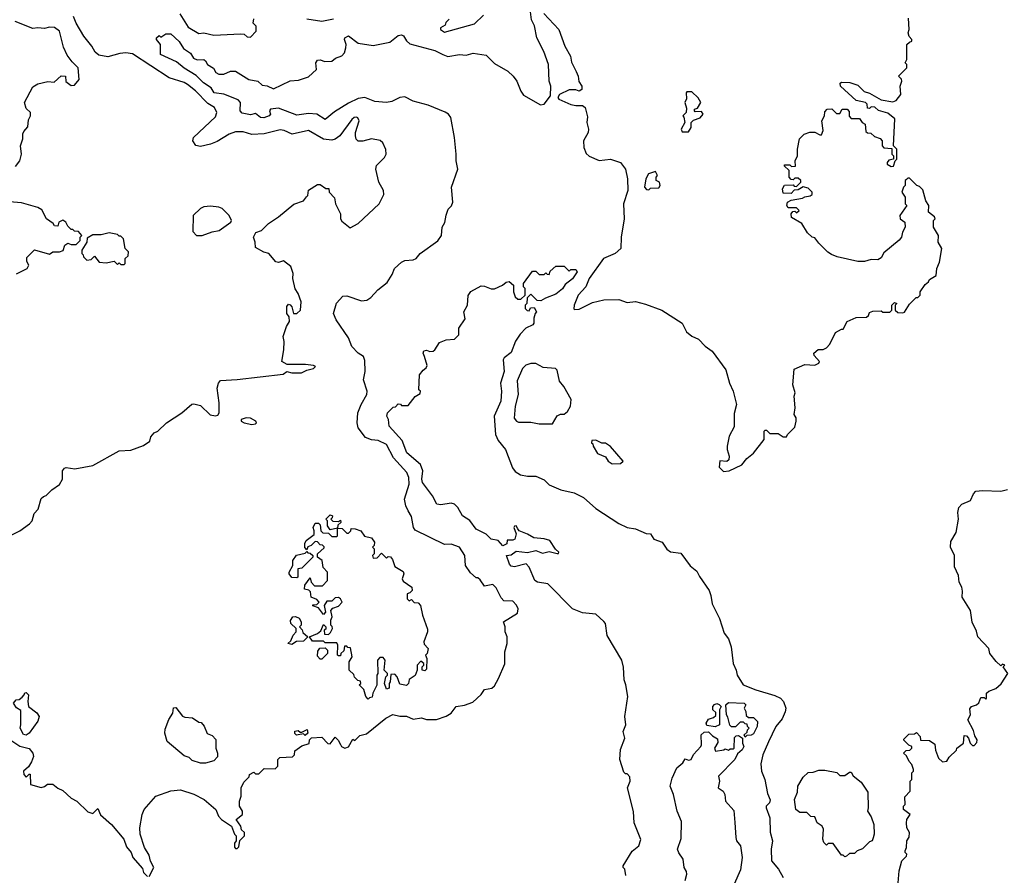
# Model space of a CAD drawing. Extents: x 1793424 to 1900092, y 321114 to 470632.
# Tile 275 of 292: x 1871545 to 1877477, y 417168 to 422325. Entities that reach past the tile are written whole.
import ezdxf

# ---------------------------------------------------------------- set-up
doc = ezdxf.new("R2010")
doc.units = 0

msp = doc.modelspace()

# ---------------------------------------------------------------- linework, layer by layer
at = {"layer": '0CON05XD'}
for points in [[(1871885.8, 422305), (1871868.6, 422345)], [(1872510.6, 422360.6), (1872559.3, 422279.3), (1872625, 422241.4), (1872655, 422245.8), (1872715, 422231.2), (1872875, 422240), (1872897.5, 422237.5), (1872915, 422222.5), (1872935, 422220), (1872970, 422255), (1872970, 422285), (1872952.5, 422305), (1872955, 422330)], [(1874131.7, 422328.3), (1874111.7, 422308.3), (1874108.3, 422291.7), (1874080, 422275), (1874080, 422265), (1874105, 422250), (1874285, 422300), (1874338.3, 422351.7)], [(1874095, 422115.6), (1874125, 422102.5), (1874195, 422115.8), (1874235, 422111.2), (1874277.7, 422122.3), (1874355, 422112), (1874405, 422060), (1874485, 422014.2), (1874518, 421985), (1874540.8, 421955), (1874564.1, 421894.1), (1874580.7, 421870.7), (1874682.3, 421812.3), (1874705, 421816.7), (1874743, 421867), (1874743.9, 421923.9), (1874734.2, 421955), (1874730, 422055), (1874703.6, 422133.6), (1874660, 422215), (1874647, 422287), (1874627.5, 422325), (1874621.7, 422371.7)], [(1874701.7, 422361.7), (1874792.5, 422265), (1874830, 422165), (1874862.5, 422105), (1874868.3, 422068.3), (1874898.3, 422011.7), (1874910, 421985), (1874913, 421953), (1874932.5, 421925), (1874932.5, 421905), (1874915, 421893.3), (1874895, 421902.5), (1874855, 421902.5), (1874796.4, 421873.6), (1874786.7, 421855), (1874793.3, 421845), (1874865, 421814.6), (1874895, 421806.9), (1874935, 421807.5), (1874951.2, 421795), (1874965, 421740), (1874962, 421705), (1874972, 421665), (1874968.8, 421645), (1874941.2, 421595), (1874944.4, 421555), (1874958.3, 421518.3), (1874975, 421502), (1875035, 421476.9), (1875105, 421484), (1875163.6, 421463.6), (1875195, 421423.3), (1875206.9, 421365), (1875208.9, 421295), (1875182.9, 421215), (1875186, 421125), (1875169.2, 421015), (1875165.7, 420945), (1875132.5, 420915), (1875062.8, 420885), (1874975.5, 420765), (1874955.6, 420715), (1874908.6, 420665), (1874886, 420605), (1874882.5, 420582.5), (1874887.5, 420577.5), (1874915, 420580), (1874995, 420621.2), (1875065, 420636), (1875155, 420638), (1875205, 420620), (1875255, 420625.7), (1875315, 420611.2), (1875412.5, 420575), (1875535.6, 420495.6), (1875563, 420443), (1875595, 420416.7), (1875635, 420400), (1875675, 420357.5), (1875716.4, 420326.4), (1875798.8, 420215), (1875821.2, 420135), (1875843.3, 420085), (1875862.5, 420005), (1875849.3, 419950.7), (1875849.3, 419870.7), (1875818.8, 419815), (1875806.4, 419753.6), (1875806.2, 419735), (1875819.4, 419695), (1875817, 419673), (1875805, 419662.5), (1875763.8, 419666.2), (1875758.3, 419628.3), (1875785, 419602.5), (1875820, 419605), (1875895, 419642.5), (1875925, 419680), (1875965, 419712.5), (1876030, 419795), (1876030, 419845), (1876035, 419850), (1876045, 419850), (1876065, 419830), (1876115, 419830), (1876145, 419810), (1876165, 419810), (1876170, 419825), (1876215, 419870), (1876223.3, 419905), (1876222.5, 419925), (1876210, 419945), (1876217.5, 419985), (1876210, 420055), (1876217.5, 420075), (1876202.5, 420125), (1876211.7, 420218.3), (1876275, 420246.2), (1876335, 420242), (1876360, 420255), (1876362.5, 420265), (1876331.7, 420301.7), (1876330, 420315), (1876355, 420337.5), (1876385, 420337.5), (1876405, 420347.5), (1876425, 420370), (1876460.7, 420439.3), (1876495, 420460), (1876505, 420460), (1876530, 420505), (1876585, 420530), (1876647, 420533), (1876658.3, 420541.7), (1876665, 420560), (1876685, 420567.5), (1876735, 420570), (1876745, 420562.5), (1876787, 420563), (1876800, 420575), (1876800, 420605), (1876815, 420620), (1876830, 420615), (1876820, 420605), (1876820, 420575), (1876835, 420560), (1876865, 420557.5), (1876875, 420562.5), (1876905, 420610), (1876945, 420650), (1876955, 420650), (1876970, 420665), (1876970, 420685), (1877000.7, 420729.3), (1877020, 420745), (1877025, 420760), (1877067, 420783), (1877070, 420825), (1877087, 420863), (1877100, 420945), (1877077.5, 420985), (1877080, 421025), (1877050, 421075), (1877050, 421115), (1877060, 421125), (1877057, 421137), (1877020, 421165), (1877022.5, 421205), (1877003.6, 421233.6), (1876985, 421300), (1876965, 421320), (1876950, 421325), (1876905, 421370), (1876895, 421370), (1876888.3, 421361.7), (1876880, 421355), (1876880, 421325), (1876870, 421315), (1876860, 421285), (1876880, 421255), (1876880, 421215), (1876890, 421205), (1876847.5, 421145), (1876850, 421125), (1876877.5, 421105), (1876880, 421075), (1876862.5, 421045), (1876856.7, 421015), (1876843, 420997), (1876750.7, 420919.3), (1876735, 420890), (1876715, 420877.5), (1876675, 420880), (1876635, 420866.7), (1876595, 420866.7), (1876470, 420895), (1876435, 420910), (1876413.6, 420923.6), (1876358.3, 420978.3), (1876335, 421010), (1876320, 421015), (1876290.7, 421040.7), (1876256.4, 421096.4), (1876195, 421132.5), (1876192.5, 421155), (1876201.7, 421168.3), (1876215, 421170), (1876225, 421160), (1876240, 421175), (1876225, 421190), (1876175, 421190), (1876167.5, 421205), (1876170, 421225), (1876193, 421237), (1876261.7, 421248.3), (1876275, 421257.5), (1876307, 421263), (1876318.3, 421271.7), (1876320, 421285), (1876295, 421310), (1876265, 421317.5), (1876235, 421300), (1876211.7, 421298.3), (1876191.7, 421278.3), (1876145, 421280), (1876140, 421305), (1876153, 421327), (1876205, 421330), (1876211.7, 421321.7), (1876225, 421320), (1876250, 421345), (1876250, 421355), (1876235, 421370), (1876215, 421370), (1876205, 421360), (1876191.7, 421361.7), (1876180, 421375), (1876180, 421415), (1876150, 421445), (1876155, 421450), (1876185, 421450), (1876195, 421440), (1876218.3, 421441.7), (1876217.5, 421475), (1876230, 421505), (1876230, 421545), (1876243, 421607), (1876270, 421635), (1876305, 421647.5), (1876335, 421647.5), (1876365, 421630), (1876375, 421630), (1876386.4, 421656.4), (1876377.5, 421715), (1876392.5, 421745), (1876395, 421770), (1876410, 421785), (1876437, 421787), (1876465, 421760), (1876485, 421760), (1876500, 421785), (1876530, 421785), (1876541.7, 421771.7), (1876543, 421743), (1876555, 421730), (1876605, 421730), (1876620, 421705), (1876637.5, 421695), (1876641.7, 421651.7), (1876653, 421643), (1876671.7, 421641.7), (1876695, 421620), (1876728.3, 421608.3), (1876740, 421595), (1876740, 421565), (1876751.7, 421551.7), (1876798.3, 421548.3), (1876800, 421515), (1876810, 421505), (1876810, 421485), (1876781.7, 421478.3), (1876770, 421465), (1876770, 421455), (1876795, 421440), (1876808.3, 421441.7), (1876820, 421475), (1876830, 421485), (1876830, 421545), (1876810, 421565), (1876817, 421727), (1876775, 421762.5), (1876718.3, 421778.3), (1876697, 421797), (1876675, 421800), (1876665, 421790), (1876651.7, 421791.7), (1876650, 421815), (1876640, 421825), (1876585, 421837.5), (1876490, 421925), (1876488.3, 421941.7), (1876495, 421947.5), (1876547, 421947), (1876595, 421930), (1876633, 421893), (1876665, 421882.5), (1876735, 421842.5), (1876805, 421830), (1876825, 421837.5), (1876852.5, 421875), (1876850, 421925), (1876860, 421955), (1876857, 421967), (1876840, 421985), (1876890, 422035), (1876890, 422055), (1876880, 422065), (1876890, 422085), (1876890, 422175), (1876905, 422190), (1876920, 422195), (1876920, 422205), (1876903, 422223), (1876897.5, 422245), (1876902.5, 422265), (1876900, 422335)], [(1871485.8, 419214.2), (1871545, 419243.8), (1871605, 419286.2), (1871620, 419305), (1871632, 419348), (1871656.2, 419375), (1871675, 419440), (1871688.3, 419451.7), (1871705, 419457.5), (1871738.3, 419491.7), (1871785, 419522.5), (1871802.5, 419555), (1871803.6, 419606.4), (1871815, 419622.5), (1871825, 419626.7), (1871877.5, 419617.5), (1871985, 419638), (1872145, 419726), (1872215, 419730), (1872290.7, 419759.3), (1872330, 419785), (1872335, 419810), (1872354.2, 419835.8), (1872377.5, 419845), (1872430, 419895), (1872522.5, 419955), (1872583, 420007), (1872595, 420010), (1872635, 420000), (1872693, 419943), (1872725, 419936.7), (1872738.3, 419941.7), (1872746.7, 419955), (1872747.5, 420015), (1872734.5, 420105), (1872742.5, 420135), (1872755, 420150.3), (1872855, 420155.4), (1873131.8, 420188.2), (1873155, 420204), (1873185, 420196.9), (1873243.6, 420196.4), (1873275, 420212.5), (1873315, 420222.5), (1873326.2, 420235), (1873315, 420241.2), (1873266.2, 420246.2), (1873157.3, 420247.3), (1873123.3, 420265), (1873137.1, 420335), (1873138.8, 420385), (1873132, 420415), (1873152.5, 420475), (1873170, 420505), (1873167.5, 420535), (1873154.3, 420554.3), (1873154.3, 420595.7), (1873165, 420610), (1873175, 420606.7), (1873184.4, 420594.4), (1873193.9, 420553.9), (1873215, 420553.3), (1873237.5, 420575), (1873240, 420625), (1873222.5, 420675), (1873203.6, 420703.6), (1873190, 420765), (1873192.5, 420795), (1873178.3, 420838.3), (1873135, 420872.5), (1873105, 420861.2), (1873087.5, 420865), (1873045, 420916.2), (1873015, 420923.8), (1872965, 420952.5), (1872963.3, 420985), (1872953.3, 421015), (1872968, 421042), (1873001.2, 421055), (1873043.6, 421096.4), (1873105, 421136.2), (1873196.4, 421213.6), (1873255, 421232.5), (1873273.3, 421256.7), (1873280, 421265), (1873285, 421297.5), (1873338.3, 421331.7), (1873355, 421332.5), (1873388.3, 421308.3), (1873408.3, 421308.3), (1873410, 421285), (1873441.7, 421251.7), (1873447.5, 421215), (1873476.7, 421155), (1873477.5, 421125), (1873485, 421110), (1873535, 421070), (1873585, 421096.2), (1873710, 421215), (1873739.3, 421270.7), (1873737.5, 421295), (1873708.8, 421345), (1873690, 421425), (1873693.9, 421446.1), (1873742.5, 421495), (1873752.5, 421515), (1873751.7, 421541.7), (1873733, 421583), (1873716.4, 421596.4), (1873665, 421606.7), (1873613, 421593), (1873583.6, 421593.6), (1873572.5, 421605), (1873567.5, 421625), (1873567.5, 421645), (1873590, 421715), (1873583, 421733), (1873575, 421736.7), (1873560, 421735), (1873545, 421722.5), (1873473.8, 421625), (1873445.7, 421604.3), (1873425, 421598.6), (1873375, 421604.3), (1873285, 421656.4), (1873185.9, 421635.9), (1873137.3, 421657.3), (1873115, 421660.8), (1873017, 421637), (1872942.8, 421632.8), (1872891.7, 421648.3), (1872845, 421648.6), (1872806.7, 421635), (1872735, 421591.4), (1872695, 421574.3), (1872635, 421560.8), (1872606.4, 421566.4), (1872587.5, 421595), (1872591.2, 421615), (1872725, 421738.8), (1872732.2, 421765), (1872718.9, 421795), (1872679.2, 421819.2), (1872605, 421895.6), (1872555, 421933.5), (1872535, 421945.5), (1872444.6, 421974.6), (1872225, 422119.2), (1872185, 422124.3), (1872148.9, 422121.1), (1872075, 422100.4), (1872021.3, 422111.3), (1871999.8, 422129.8), (1871980, 422165), (1871930.8, 422225), (1871885.8, 422305)], [(1871520.7, 421439.3), (1871546.7, 421475), (1871556.7, 421515), (1871550, 421565), (1871563, 421607), (1871563.9, 421636.1), (1871569.3, 421650.7), (1871595, 421680), (1871598.3, 421721.7), (1871610, 421745), (1871610, 421765), (1871585, 421790), (1871573.9, 421826.1), (1871625, 421920), (1871655, 421937.5), (1871715, 421952.5), (1871751.7, 421948.3), (1871795, 421987.5), (1871820, 421985), (1871823, 421953), (1871855, 421927.5), (1871875, 421930), (1871902.5, 421965), (1871897.5, 422035), (1871860.7, 422070.7), (1871831.7, 422111.7), (1871809.5, 422159.5), (1871785.5, 422255), (1871755, 422277.1), (1871725, 422280), (1871695, 422272), (1871655, 422276.2), (1871625, 422271.2), (1871517.5, 422315)], [(1873275, 422330), (1873365, 422316), (1873435, 422330)], [(1872325, 417160), (1872352.5, 417215), (1872333, 417253), (1872325, 417290), (1872296.7, 417335), (1872271.2, 417415), (1872268, 417455), (1872282, 417535), (1872294.4, 417565.6), (1872365.9, 417644.1), (1872455, 417678), (1872513.9, 417683.9), (1872595, 417657.5), (1872655.8, 417625.8), (1872727.5, 417565), (1872743.3, 417525), (1872760, 417505), (1872820, 417465), (1872840, 417415), (1872850, 417405), (1872850, 417375), (1872838.3, 417361.7), (1872838.3, 417338.3), (1872845, 417330), (1872855, 417330), (1872865, 417340), (1872871.7, 417378.3), (1872900, 417405), (1872900, 417425), (1872881.7, 417441.7), (1872877.5, 417465), (1872850, 417505), (1872887.5, 417535), (1872887.5, 417555), (1872870, 417585), (1872870, 417615), (1872880, 417645), (1872880, 417695), (1872895, 417730), (1872928.3, 417761.7), (1872930, 417775), (1872955, 417790), (1872965, 417780), (1872985, 417780), (1873018.3, 417811.7), (1873085, 417810), (1873100, 417825), (1873100, 417865), (1873111.7, 417878.3), (1873188.3, 417881.7), (1873200, 417895), (1873201.7, 417918.3), (1873245, 417947.5), (1873288.3, 417961.7), (1873290, 417985), (1873303, 417997), (1873365, 418000), (1873401.7, 417961.7), (1873415, 417960), (1873445, 418000), (1873463, 417983), (1873476.7, 417956.7), (1873483.6, 417943.6), (1873503.6, 417933.6), (1873525, 417942.5), (1873551.7, 417988.3), (1873565, 417980), (1873595, 418010), (1873635, 418020), (1873750, 418115), (1873793, 418137), (1873835, 418127.5), (1873875, 418127.5), (1873915, 418110), (1873965, 418117.5), (1873995, 418107.5), (1874055, 418107.5), (1874115, 418127.5), (1874143.9, 418146.1), (1874173.9, 418186.1), (1874225, 418192.5), (1874275, 418212.5), (1874325, 418257.5), (1874345, 418287.5), (1874390, 418295), (1874405, 418310), (1874430, 418355), (1874467, 418443), (1874467.5, 418515), (1874482.5, 418565), (1874482.5, 418605), (1874470, 418635), (1874470, 418665), (1874460, 418695), (1874543, 418747), (1874547.5, 418775), (1874537, 418797), (1874515, 418820), (1874461.7, 418821.7), (1874445, 418840), (1874415, 418900), (1874395, 418920), (1874345, 418910), (1874318.3, 418948.3), (1874305, 418960), (1874295, 418960), (1874260.5, 418990.5), (1874230, 419035), (1874227.5, 419095), (1874195, 419146.2), (1874145, 419163.8), (1874105, 419162.5), (1873928.3, 419248.3), (1873917.5, 419265), (1873905, 419330), (1873886.2, 419365), (1873871.2, 419395), (1873862.5, 419435), (1873890.6, 419525), (1873888.9, 419565), (1873877.1, 419595), (1873796.7, 419685), (1873754, 419765), (1873705, 419789.4), (1873665, 419792), (1873627.7, 419807.7), (1873584.2, 419865), (1873578, 419895), (1873582, 419955), (1873602, 420005), (1873636.2, 420065), (1873638.8, 420085), (1873616.2, 420155), (1873626, 420205), (1873625, 420270), (1873616.2, 420295), (1873585, 420316), (1873546.2, 420355), (1873525, 420406.7), (1873452, 420515), (1873435.8, 420555), (1873454.5, 420615.5), (1873492.4, 420657.6), (1873515, 420661.2), (1873605, 420630), (1873635.9, 420634.1), (1873659.5, 420650.5), (1873702.3, 420697.7), (1873759.3, 420740.7), (1873788.3, 420788.3), (1873803.3, 420825), (1873845.9, 420864.1), (1873865.8, 420874.2), (1873915, 420877.5), (1873933.3, 420885), (1873957.5, 420915), (1874065, 420992.5), (1874086.4, 421023.6), (1874090, 421075), (1874107, 421103), (1874113.6, 421146.4), (1874126.4, 421183.6), (1874146.1, 421203.9), (1874153.8, 421225), (1874145.7, 421315), (1874184.4, 421425), (1874173.7, 421473.7), (1874175.3, 421514.7), (1874163.8, 421615), (1874142.9, 421735), (1874128.9, 421755), (1874108, 421768), (1874005, 421810), (1873915, 421834.5), (1873865, 421859.2), (1873835, 421856), (1873787.4, 421832.6), (1873755, 421825.6), (1873685, 421832.2), (1873625, 421855.6), (1873585, 421850), (1873525, 421820.9), (1873440.7, 421769.3), (1873385, 421724.3), (1873335, 421755.8), (1873285, 421760), (1873215, 421749.2), (1873105, 421791.9), (1873056.7, 421785), (1873050, 421775), (1873056, 421755), (1873048.8, 421745), (1873015, 421734), (1872996.4, 421736.4), (1872965, 421760), (1872935, 421752), (1872885, 421761.4), (1872874.2, 421775), (1872876, 421825), (1872861.7, 421841.7), (1872775, 421876.7), (1872717.5, 421885), (1872698.8, 421915), (1872651.4, 421945), (1872608.2, 421988.2), (1872535, 422031.9), (1872490, 422070), (1872393.3, 422115), (1872392.5, 422175), (1872370, 422205), (1872370, 422215), (1872385, 422230), (1872395, 422220), (1872425, 422240), (1872455, 422240), (1872505, 422193.3), (1872531.7, 422151.7), (1872575, 422123.3), (1872592.5, 422092.5), (1872615, 422082.5), (1872655, 422086), (1872665, 422076.7), (1872676.2, 422055), (1872712.7, 422032.7), (1872727.6, 422007.6), (1872745, 421995.8), (1872775, 421995.8), (1872815, 422014.2), (1872844.1, 422014.1), (1872924.6, 421964.6), (1872978.8, 421955), (1873005, 421929.4), (1873035, 421925.6), (1873075, 421908.5), (1873175, 421957.1), (1873225, 421960.9), (1873285, 421980), (1873333.3, 422025), (1873330, 422065), (1873339.3, 422080.7), (1873355, 422083.3), (1873383.3, 422073.3), (1873425, 422074.4), (1873446.6, 422093.4), (1873485, 422106.2), (1873501.2, 422125), (1873508.8, 422155), (1873511.2, 422175), (1873501.4, 422205), (1873504.2, 422215), (1873525, 422228.6), (1873584.2, 422184.2), (1873675, 422170), (1873775, 422189.2), (1873825, 422229.2), (1873845, 422234), (1873857, 422227), (1873875, 422196.7), (1873895, 422180), (1874045, 422139.5), (1874095, 422115.6)], [(1875575, 421650), (1875590, 421675), (1875590, 421705), (1875605, 421720), (1875645, 421732.5), (1875662.5, 421755), (1875651.7, 421771.7), (1875615, 421770), (1875610, 421775), (1875610, 421785), (1875628.3, 421791.7), (1875647.5, 421825), (1875633, 421853), (1875595, 421890), (1875565, 421890), (1875560, 421885), (1875561.7, 421848.3), (1875552.5, 421825), (1875561.7, 421791.7), (1875560, 421765), (1875540, 421745), (1875547, 421737), (1875552.5, 421705), (1875530, 421665), (1875535, 421650), (1875575, 421650)], [(1875335, 421300), (1875345, 421310), (1875395, 421312.5), (1875402.5, 421325), (1875400, 421345), (1875380, 421355), (1875380, 421375), (1875387.5, 421385), (1875375, 421410), (1875333.6, 421396.4), (1875317.5, 421365), (1875310, 421315), (1875321.7, 421301.7), (1875335, 421300)], [(1871898.3, 421048.3), (1871875, 421050), (1871865, 421060), (1871855, 421060), (1871835, 421080), (1871823.9, 421103.9), (1871805, 421116.7), (1871780, 421105), (1871775, 421080), (1871755, 421082.5), (1871746.4, 421096.4), (1871707.5, 421125), (1871679.3, 421179.3), (1871655, 421192.5), (1871555, 421221.2), (1871459.5, 421229.5)], [(1872645, 421023.3), (1872705, 421046.7), (1872745.9, 421054.1), (1872816.7, 421105), (1872821.2, 421115), (1872806.4, 421145), (1872765, 421186.2), (1872745, 421195.4), (1872695, 421201.2), (1872653.9, 421196.1), (1872635, 421187.5), (1872590, 421145), (1872588.3, 421048.3), (1872610, 421025), (1872645, 421023.3)], [(1871525, 420792.5), (1871590, 420825), (1871600, 420845), (1871588.3, 420868.3), (1871588.3, 420891.7), (1871635, 420937.5), (1871725, 420912.5), (1871745, 420926.2), (1871784.3, 420925.7), (1871806.7, 420933.3), (1871817.5, 420965), (1871835, 420977.5), (1871855, 420970), (1871885, 420970), (1871910, 420995), (1871910, 421015), (1871920, 421025), (1871898.3, 421048.3)], [(1872175, 420850), (1872180, 420855), (1872180, 420885), (1872198.3, 420901.7), (1872200, 420925), (1872180, 420945), (1872170, 421005), (1872155, 421020), (1872145, 421020), (1872135, 421030), (1872085, 421040), (1872035, 421027.5), (1871985, 421027.5), (1871951.7, 421008.3), (1871950, 420985), (1871920, 420935), (1871920, 420915), (1871928.3, 420908.3), (1871930, 420895), (1871950, 420875), (1871975, 420880), (1871995, 420900), (1872023, 420863), (1872065, 420860), (1872115, 420870), (1872135, 420850), (1872145, 420860), (1872155, 420850), (1872175, 420850)], [(1875196.7, 417166.7), (1875190, 417205), (1875180, 417215), (1875180, 417225), (1875235, 417312.5), (1875274, 417346), (1875286.1, 417383.9), (1875246.7, 417485), (1875243, 417553), (1875207.5, 417695), (1875222.5, 417735), (1875221.7, 417761.7), (1875205, 417780), (1875195, 417780), (1875185, 417790), (1875161.2, 417865), (1875164.4, 417925.6), (1875190.8, 417995), (1875181.4, 418035), (1875196.2, 418075), (1875191.2, 418125), (1875208.8, 418245), (1875196.7, 418315), (1875186.4, 418346.4), (1875183, 418423), (1875173.3, 418465), (1875083.8, 418613.8), (1875074, 418685), (1875065, 418698), (1875015, 418742), (1874935, 418750), (1874875, 418774.4), (1874726.2, 418925), (1874665, 418935.6), (1874648.6, 418945), (1874614.2, 419024.2), (1874595.8, 419045.8), (1874525, 419026.7), (1874505, 419032), (1874495, 419043.8), (1874477.5, 419095), (1874505, 419098.8), (1874535, 419120.9), (1874605, 419114), (1874655, 419125.7), (1874695, 419109.2), (1874735, 419120.5), (1874783.3, 419106.7), (1874791.7, 419108.3), (1874793.3, 419115), (1874773.3, 419133.3), (1874739.1, 419185), (1874704.6, 419195.4), (1874641.9, 419201.9), (1874603.8, 419225), (1874554.3, 419244.3), (1874546.4, 419256.4), (1874535, 419273.8), (1874525, 419273.3), (1874521.9, 419265), (1874535.8, 419225.8), (1874526.9, 419193.1), (1874515, 419187.3), (1874482.5, 419187.5), (1874480, 419165), (1874455, 419154), (1874426.7, 419185), (1874384.5, 419194.5), (1874355, 419224), (1874294, 419255), (1874257, 419307), (1874212, 419335), (1874184.2, 419385), (1874165, 419404.2), (1874145, 419410.8), (1874081.2, 419401.2), (1874058.8, 419405), (1874031.4, 419455), (1873971.8, 419535), (1873967.5, 419555), (1873974.3, 419605), (1873959.2, 419645), (1873877.1, 419715), (1873848.5, 419788.5), (1873770, 419875), (1873766.7, 419915), (1873757.5, 419935), (1873760, 419955), (1873795, 419990), (1873808.3, 419991.7), (1873825, 420010), (1873838.3, 420008.3), (1873845, 420000), (1873885, 420000), (1873927, 420053), (1873958.3, 420071.7), (1873960, 420085), (1873950, 420095), (1873953.9, 420183.9), (1873975, 420213.3), (1873993.3, 420226.7), (1873998.8, 420241.2), (1873984, 420295), (1873976, 420315), (1873980.6, 420329.4), (1873995, 420332.5), (1874015, 420324.2), (1874035, 420327.5), (1874045.5, 420334.5), (1874075, 420380), (1874115, 420396), (1874165, 420400), (1874191.2, 420425), (1874191.4, 420465), (1874227.9, 420522.1), (1874221.1, 420565), (1874242.7, 420605), (1874247, 420663), (1874262.7, 420687.3), (1874325, 420720), (1874345, 420718.9), (1874385, 420702), (1874405, 420702.5), (1874453.3, 420725), (1874475, 420742.5), (1874493, 420747), (1874520, 420725), (1874520, 420685), (1874530, 420655), (1874545, 420640), (1874565, 420640), (1874590, 420665), (1874590, 420705), (1874580, 420715), (1874580, 420735), (1874635, 420810), (1874655, 420810), (1874675, 420790), (1874705, 420790), (1874715, 420800), (1874721.7, 420791.7), (1874735, 420790), (1874741.7, 420808.3), (1874775, 420840), (1874825, 420840), (1874855, 420810), (1874865, 420820), (1874895, 420820), (1874902.5, 420805), (1874875, 420762.5), (1874830.5, 420729.5), (1874815, 420702.5), (1874775, 420670), (1874713, 420647), (1874685, 420630), (1874661.7, 420631.7), (1874625, 420670), (1874601.7, 420648.3), (1874600, 420615), (1874590, 420605), (1874590, 420585), (1874601.7, 420571.7), (1874615, 420570), (1874621.7, 420588.3), (1874645, 420590), (1874657.5, 420565), (1874650, 420555), (1874642.5, 420525), (1874643.3, 420495), (1874636.2, 420485), (1874595, 420466.2), (1874560.5, 420429.5), (1874532.8, 420387.2), (1874505, 420319.2), (1874463.7, 420286.3), (1874458, 420275), (1874464.3, 420205), (1874441.4, 420135), (1874447.8, 420085), (1874442.9, 420025), (1874404.3, 419935), (1874410.6, 419825), (1874428.3, 419788.3), (1874471.2, 419735), (1874513, 419623), (1874530.9, 419600.9), (1874562.7, 419582.7), (1874604.2, 419574.2), (1874655, 419572.9), (1874705, 419550.6), (1874735, 419521.4), (1874805, 419491.1), (1874885, 419473.8), (1874941.4, 419445), (1875015, 419379.4), (1875155, 419287.5), (1875204.3, 419264.3), (1875255, 419256), (1875318.8, 419228.8), (1875345, 419225.7), (1875364.5, 419194.5), (1875415.4, 419175.4), (1875443.2, 419133.2), (1875465, 419117.5), (1875528.7, 419108.7), (1875585, 419032.9), (1875625, 419002), (1875639.4, 418969.4), (1875697.8, 418885), (1875709.4, 418855), (1875717.1, 418805), (1875760, 418715), (1875788.3, 418628.3), (1875814.2, 418594.2), (1875831.4, 418545), (1875844.2, 418445), (1875862, 418405), (1875867.5, 418375), (1875904.4, 418315), (1875980, 418285), (1876095, 418251.1), (1876127.5, 418235), (1876146, 418216), (1876160, 418175), (1876156.9, 418153.1), (1876138.8, 418111.2), (1876101.2, 418065), (1876057, 417973), (1876021.9, 417895), (1876010.8, 417840.8), (1876013.3, 417795), (1876033.3, 417745), (1876050.7, 417660.7), (1876067, 417623), (1876062.5, 417605), (1876042.5, 417585), (1876042.5, 417575), (1876063.8, 417515), (1876067, 417427), (1876080, 417375), (1876072, 417325), (1876074.4, 417255), (1876116, 417205), (1876144.2, 417155)], [(1874755, 419890), (1874783.6, 419936.4), (1874803, 419947), (1874825, 419947.5), (1874846.1, 419963.9), (1874863.3, 419995), (1874867.5, 420035), (1874823.6, 420113.6), (1874796.4, 420146.4), (1874782.5, 420212.5), (1874773, 420223), (1874698.3, 420228.3), (1874655, 420252.5), (1874625, 420252.5), (1874595, 420243.3), (1874575, 420223.3), (1874542.7, 420147.3), (1874547.8, 420065), (1874529.4, 419995), (1874524.1, 419924.1), (1874537.5, 419905), (1874549.3, 419899.3), (1874625, 419900), (1874675, 419890), (1874755, 419890)], [(1872944.2, 419885.8), (1872965, 419890), (1872972.5, 419895), (1872967.5, 419905), (1872935, 419922.9), (1872910, 419925), (1872880, 419915), (1872880, 419905), (1872897.5, 419895), (1872944.2, 419885.8)], [(1875115, 419647.5), (1875165, 419650), (1875180, 419665), (1875105, 419752.5), (1875075, 419772.5), (1875053, 419773), (1875015, 419790), (1874991.7, 419788.3), (1874990, 419775), (1874998.3, 419768.3), (1875000, 419755), (1875025, 419710), (1875075, 419690), (1875090, 419665), (1875115, 419647.5)], [(1876903, 417397), (1876906.4, 417426.4), (1876890, 417455), (1876887.5, 417485), (1876890, 417505), (1876910, 417535), (1876870, 417565), (1876870, 417585), (1876880, 417595), (1876878.3, 417641.7), (1876910, 417675), (1876910, 417735), (1876920, 417745), (1876920, 417785), (1876930, 417795), (1876930, 417805), (1876920, 417835), (1876903, 417853), (1876888.3, 417888.3), (1876870, 417905), (1876885, 417920), (1876908.3, 417921.7), (1876920, 417935), (1876920, 417945), (1876901.7, 417951.7), (1876871.7, 417981.7), (1876871.7, 417988.3), (1876901.7, 418018.3), (1876935, 418020), (1876948.3, 418028.3), (1876970, 418005), (1876971.7, 417981.7), (1877025, 417980), (1877058.3, 417958.3), (1877063, 417923), (1877080, 417875), (1877105, 417852.5), (1877130, 417855), (1877145, 417880), (1877188.3, 417921.7), (1877190, 417935), (1877230, 417965), (1877235, 418010), (1877248.3, 418008.3), (1877260, 417995), (1877270, 417965), (1877285, 417950), (1877295, 417950), (1877311.7, 417968.3), (1877312.5, 417985), (1877298.3, 418008.3), (1877291.7, 418041.7), (1877257.5, 418105), (1877273.3, 418135), (1877268.3, 418171.7), (1877280, 418185), (1877310, 418195), (1877323, 418207), (1877335, 418240), (1877355, 418240), (1877365, 418230), (1877370, 418235), (1877370, 418265), (1877383, 418277), (1877426.1, 418293.9), (1877457.7, 418322.3), (1877497.5, 418385), (1877470, 418425), (1877480, 418435), (1877465, 418440), (1877455, 418430), (1877427, 418457), (1877390, 418505), (1877382.5, 418535), (1877316.2, 418605), (1877308.8, 418638.8), (1877283.9, 418693.9), (1877272.5, 418765), (1877223.3, 418845), (1877225, 418880), (1877220, 418905), (1877203.8, 418935), (1877201.2, 418975), (1877177, 419027), (1877176.4, 419096.4), (1877152.5, 419145), (1877155, 419180), (1877186.7, 419235), (1877200, 419315), (1877196.7, 419355), (1877202.5, 419385), (1877220, 419405), (1877273, 419427), (1877292, 419468), (1877305, 419482.5), (1877345, 419487.5), (1877455, 419482.5), (1877495, 419493.3)], [(1873645, 418230), (1873630, 418245), (1873618.3, 418288.3), (1873590, 418315), (1873600, 418325), (1873598.3, 418338.3), (1873581.7, 418341.7), (1873561.7, 418361.7), (1873558.3, 418378.3), (1873530, 418405), (1873530, 418455), (1873547.5, 418485), (1873538.3, 418538.3), (1873521.7, 418541.7), (1873515, 418550), (1873501.7, 418548.3), (1873498.3, 418521.7), (1873480, 418505), (1873478.3, 418491.7), (1873465, 418490), (1873460, 418495), (1873462.5, 418555), (1873455, 418570), (1873385, 418570), (1873375, 418580), (1873308.3, 418578.3), (1873290, 418605), (1873340, 418625), (1873358.3, 418641.7), (1873375, 418680), (1873390, 418665), (1873388.3, 418651.7), (1873380, 418645), (1873381.7, 418621.7), (1873405, 418620), (1873418.3, 418631.7), (1873430, 418655), (1873428.3, 418668.3), (1873420, 418675), (1873420, 418705), (1873427.5, 418725), (1873420, 418765), (1873431.7, 418778.3), (1873465, 418790), (1873487.5, 418815), (1873477.5, 418835), (1873465, 418842.5), (1873445, 418840), (1873425, 418820), (1873395, 418820), (1873380, 418795), (1873387, 418753), (1873375, 418740), (1873345, 418780), (1873311.7, 418791.7), (1873311.7, 418798.3), (1873335, 418800), (1873350, 418815), (1873335, 418830), (1873300, 418845), (1873297.5, 418877.5), (1873287, 418887), (1873261.7, 418891.7), (1873263, 418917), (1873295, 418960), (1873300, 418935), (1873321.7, 418911.7), (1873368.3, 418911.7), (1873400, 418945), (1873400, 418995), (1873372.5, 419022.5), (1873367.5, 419065), (1873340, 419085), (1873340, 419105), (1873378.3, 419141.7), (1873378.3, 419148.3), (1873368.3, 419158.3), (1873355, 419160), (1873338.3, 419178.3), (1873325, 419180), (1873300, 419155), (1873281.7, 419148.3), (1873275, 419130), (1873263, 419143), (1873263, 419167), (1873270, 419185), (1873318.3, 419221.7), (1873320, 419245), (1873312.5, 419265), (1873325, 419290), (1873345, 419290), (1873355, 419280), (1873360, 419245), (1873371.7, 419231.7), (1873405, 419230), (1873425, 419210), (1873455, 419210), (1873460, 419215), (1873460, 419260), (1873415, 419250), (1873400, 419275), (1873400, 419305), (1873390, 419315), (1873415, 419340), (1873430, 419335), (1873428.3, 419321.7), (1873420, 419315), (1873431.7, 419301.7), (1873465, 419300), (1873478.3, 419308.3), (1873480, 419295), (1873461.7, 419278.3), (1873460, 419260), (1873488.3, 419258.3), (1873515, 419230), (1873525, 419230), (1873540, 419245), (1873541.7, 419258.3), (1873567, 419257), (1873600, 419245), (1873621.7, 419211.7), (1873665, 419202.5), (1873682.5, 419175), (1873680, 419155), (1873670, 419145), (1873680, 419135), (1873680, 419105), (1873670, 419095), (1873675, 419080), (1873698.3, 419081.7), (1873725, 419110), (1873755, 419080), (1873765, 419090), (1873778.3, 419088.3), (1873791.7, 419071.7), (1873805, 419030), (1873855, 419000), (1873860, 418985), (1873850, 418955), (1873855, 418940), (1873907.5, 418905), (1873910, 418885), (1873895, 418870), (1873880, 418865), (1873880, 418835), (1873891.7, 418821.7), (1873905, 418830), (1873921.7, 418811.7), (1873945, 418810), (1873960, 418795), (1873972.5, 418735), (1874001.7, 418651.7), (1874002.5, 418635), (1873980, 418575), (1873981.7, 418561.7), (1874006.7, 418535), (1874000, 418505), (1873990, 418495), (1873997.5, 418475), (1873995, 418410), (1873985, 418400), (1873970, 418405), (1873970, 418425), (1873980, 418435), (1873980, 418445), (1873961.7, 418458.3), (1873940, 418435), (1873940, 418405), (1873927, 418373), (1873891.7, 418348.3), (1873887.5, 418325), (1873875, 418312.5), (1873835, 418320), (1873820, 418365), (1873805, 418380), (1873781.7, 418378.3), (1873777.5, 418335), (1873770, 418325), (1873770, 418295), (1873755, 418290), (1873742.5, 418325), (1873750, 418365), (1873760, 418375), (1873760, 418385), (1873740, 418405), (1873747.5, 418465), (1873735, 418480), (1873715, 418480), (1873700, 418465), (1873702.5, 418385), (1873697.5, 418375), (1873697, 418313), (1873672.5, 418265), (1873668.3, 418241.7), (1873651.7, 418238.3), (1873645, 418230)], [(1873215, 418960), (1873185, 418962.5), (1873167.5, 418985), (1873167.5, 418995), (1873190, 419035), (1873190, 419065), (1873213, 419097), (1873265, 419110), (1873275, 419120), (1873281.7, 419111.7), (1873295, 419110), (1873310, 419095), (1873310, 419085), (1873245, 419020), (1873220, 419015), (1873220, 418965), (1873215, 418960)], [(1873185, 418560), (1873160, 418565), (1873178.3, 418581.7), (1873192.5, 418615), (1873210, 418635), (1873210, 418655), (1873177.5, 418685), (1873177, 418703), (1873190, 418725), (1873207.5, 418727.5), (1873228.3, 418718.3), (1873240, 418695), (1873240, 418675), (1873230, 418665), (1873247, 418647), (1873251.7, 418631.7), (1873280, 418605), (1873255, 418580), (1873213, 418577), (1873185, 418560)], [(1873365, 418470), (1873355, 418470), (1873338.3, 418488.3), (1873340.7, 418519.3), (1873353, 418537), (1873385, 418540), (1873400, 418525), (1873400, 418505), (1873365, 418470)], [(1871585, 418012.5), (1871567, 418017), (1871547.5, 418055), (1871552.5, 418075), (1871551.7, 418161.7), (1871525, 418177.5), (1871507.5, 418205), (1871523.9, 418226.1), (1871541.7, 418228.3), (1871559.3, 418240.7), (1871572.5, 418255), (1871575, 418267.5), (1871585, 418270), (1871597.5, 418255), (1871593.3, 418215), (1871597.5, 418185), (1871647.7, 418147.7), (1871663.3, 418125), (1871655, 418097.5), (1871602.5, 418025), (1871585, 418012.5)], [(1875735, 418063.3), (1875685, 418070), (1875680, 418085), (1875695, 418110), (1875725, 418120), (1875738.3, 418131.7), (1875738.3, 418148.3), (1875720, 418165), (1875720, 418185), (1875731.7, 418198.3), (1875745, 418202.5), (1875758.3, 418198.3), (1875770, 418185), (1875760, 418165), (1875760, 418075), (1875735, 418063.3)], [(1875915, 418000), (1875910, 418015), (1875928.3, 418031.7), (1875930, 418045), (1875940, 418055), (1875930, 418065), (1875928.3, 418078.3), (1875915, 418080), (1875905, 418090), (1875885, 418090), (1875857, 418063), (1875832.5, 418062.5), (1875822.5, 418072.5), (1875811.7, 418121.7), (1875802.5, 418135), (1875800, 418195), (1875815, 418210), (1875910, 418205), (1875920, 418195), (1875910, 418175), (1875920, 418155), (1875921.7, 418131.7), (1875935, 418120), (1875965, 418120), (1875990, 418095), (1875987.5, 418065), (1875965, 418020), (1875951.7, 418011.7), (1875925, 418010), (1875915, 418000)], [(1872665, 417843.3), (1872635, 417843.3), (1872585, 417860), (1872565, 417877.5), (1872535, 417887.5), (1872434.3, 417974.3), (1872420, 418025), (1872420.7, 418049.3), (1872443, 418107), (1872467.5, 418145), (1872471.7, 418178.3), (1872485, 418180), (1872525, 418127.5), (1872540.7, 418120.7), (1872587, 418117), (1872625, 418090), (1872638.3, 418088.3), (1872657, 418067), (1872673.6, 418023.6), (1872705, 418010), (1872727, 417987), (1872727.5, 417935), (1872737.5, 417905), (1872737, 417883), (1872715, 417857.5), (1872665, 417843.3)], [(1873265, 418010), (1873255, 418020), (1873212.5, 418012.5), (1873202.5, 418022.5), (1873203, 418037), (1873221.7, 418041.7), (1873235, 418030), (1873245, 418030), (1873277, 418047), (1873280, 418025), (1873265, 418010)], [(1875553.6, 417136.4), (1875564.3, 417175), (1875561.4, 417191.4), (1875548.8, 417215), (1875542.5, 417265), (1875515, 417304), (1875507.8, 417325), (1875530.2, 417389.8), (1875532.2, 417492.2), (1875506.5, 417555), (1875484.6, 417654.6), (1875463.9, 417705), (1875475, 417753.3), (1875503.9, 417816.1), (1875540, 417845), (1875555, 417870), (1875575, 417862.5), (1875590, 417865), (1875603.8, 417896.2), (1875647.5, 417945), (1875652.5, 417955), (1875650, 418015), (1875668.3, 418031.7), (1875695, 418032.5), (1875718.3, 418008.3), (1875749.7, 417989.7), (1875751.7, 417968.3), (1875730, 417935), (1875737, 417917), (1875786.4, 417923.6), (1875795, 417930), (1875815, 417922.5), (1875825, 417930), (1875845, 417930), (1875850, 417935), (1875851.7, 417998.3), (1875861.7, 418008.3), (1875875, 418010), (1875900, 417995), (1875900, 417965), (1875907.5, 417945), (1875896.7, 417925), (1875870, 417900), (1875853.3, 417865), (1875754, 417765), (1875760.8, 417735), (1875752.5, 417695), (1875783.3, 417675), (1875793.8, 417655), (1875798, 417615), (1875847.7, 417557.7), (1875853.9, 417486.1), (1875858.8, 417395), (1875863.3, 417375), (1875886.4, 417346.4), (1875897.5, 417275), (1875888.3, 417201.7), (1875850, 417115)], [(1871497.5, 417977.5), (1871545, 417945.7), (1871602, 417932), (1871624.5, 417904.5), (1871628, 417885), (1871617.1, 417852.9), (1871598.8, 417821.2), (1871567.5, 417795), (1871570, 417775), (1871585, 417760), (1871601.7, 417778.3), (1871608.3, 417778.3), (1871610, 417715), (1871675, 417697.5), (1871695, 417702.5), (1871713, 417717), (1871745, 417717.5), (1871775, 417692.5), (1871805, 417680), (1871855, 417632.5), (1871890, 417615), (1871955, 417550), (1871985, 417540), (1872015, 417570), (1872031.7, 417531.7), (1872097.5, 417475), (1872173.3, 417385), (1872189.3, 417339.3), (1872217.5, 417305), (1872226.7, 417275), (1872285, 417210), (1872290, 417185), (1872315, 417160)], [(1876515, 417280), (1876505, 417290), (1876495, 417290), (1876445, 417360), (1876415, 417360), (1876405, 417350), (1876390, 417365), (1876382.5, 417385), (1876387, 417447), (1876380, 417465), (1876350, 417485), (1876335, 417520), (1876311.7, 417521.7), (1876287, 417547), (1876245, 417547.5), (1876220, 417565), (1876212.5, 417625), (1876231.7, 417668.3), (1876232.5, 417705), (1876265, 417760), (1876295, 417787.5), (1876325, 417790), (1876358.3, 417801.7), (1876395, 417802.5), (1876467, 417787), (1876485, 417770), (1876515, 417770), (1876545, 417790), (1876555, 417790), (1876567, 417767), (1876615, 417730), (1876655, 417670), (1876657.5, 417575), (1876652.5, 417555), (1876675, 417520), (1876690, 417475), (1876692.5, 417415), (1876687, 417393), (1876680, 417375), (1876665, 417370), (1876623, 417327), (1876590, 417315), (1876575, 417300), (1876545, 417300), (1876525, 417282.5), (1876515, 417280)], [(1876837, 417123), (1876842.5, 417195), (1876860, 417255), (1876887, 417283), (1876890, 417295), (1876880, 417305), (1876880, 417315), (1876887.5, 417335), (1876890, 417375), (1876903, 417397)]]:
    msp.add_lwpolyline(points, dxfattribs=at)

doc.saveas('drawing.dxf')
